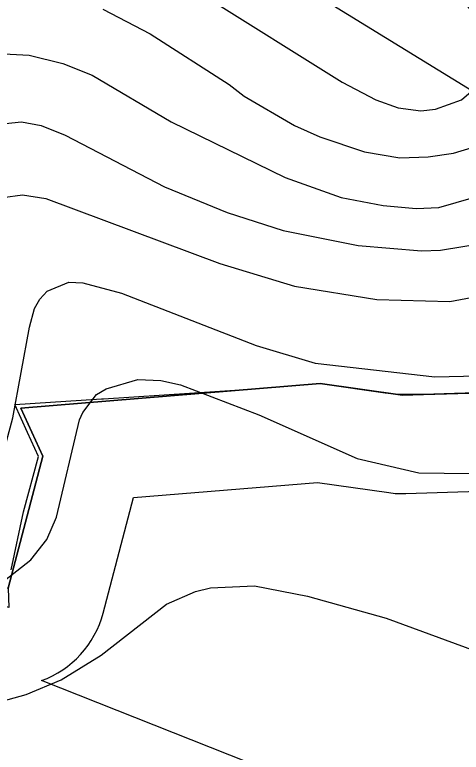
# Model space of a CAD drawing. Extents: x -706130 to -698555, y -971544 to -967260.
# Drawn here: x -705026.4 to -704890.1, y -970468.1 to -970243.1 of the extents above; entities that cross this region are included whole.
import ezdxf

# ---------------------------------------------------------------- set-up
doc = ezdxf.new("R2010")
doc.units = 0
for name, color, linetype in [('BPEJ hranice S', 7, 'Continuous'), ('BPEJ I-II trida ochrany S', 7, 'Continuous'), ('Docházková izochrona - VLAK N', 7, 'Continuous'), ('KN_Hranice_parcel', 7, 'Continuous'), ('KN_Polygon parcely', 7, 'Continuous'), ('KN_POZEMKY_10_LESNI POZEMEK', 7, 'Continuous'), ('KN_POZEMKY_2_ORNA PUDA', 7, 'Continuous'), ('OP lesa 30 m', 7, 'Continuous'), ('Plochy přírodní - lesní S', 7, 'Continuous'), ('Plochy zemědělské všeobecné CELEK S', 7, 'Continuous'), ('Regulační bloky v krajině S', 7, 'Continuous'), ('Spoje_RR trasy S', 7, 'Continuous'), ('USES_BC_mistni S', 7, 'Continuous'), ('USES_ŠRAFY S', 7, 'Continuous'), ('VÝŠKOPIS_vrstevnice hlavní', 7, 'Continuous'), ('VÝŠKOPIS_vrstevnice zesílená', 7, 'Continuous')]:
    doc.layers.add(name, color=color, linetype=linetype)

msp = doc.modelspace()

# ---------------------------------------------------------------- linework, layer by layer
at = {"layer": 'BPEJ hranice S'}
msp.add_lwpolyline([(-705027.57, -970412.47), (-705023.73, -970394.76), (-705019.16, -970377.84), (-705022.51, -970370.5), (-705026.42, -970362.04), (-705000, -970360.29), (-704999.37, -970360.25), (-704953.03, -970357.26), (-704933.17, -970355.64), (-704913.33, -970358.45), (-704909.77, -970358.87), (-704898.24, -970358.87), (-704887.61, -970358.53)], dxfattribs=at)
at = {"layer": 'BPEJ I-II trida ochrany S'}
for p, q in [((-704933.17, -970355.64), (-705024.62, -970363.09)), ((-704908.06, -970359.19), (-704933.17, -970355.64)), ((-705024.62, -970363.09), (-705017.92, -970377.79)), ((-705017.92, -970377.79), (-705028.48, -970418))]:
    msp.add_line(p, q, dxfattribs=at)
msp.add_lwpolyline([(-704885.76, -970358.47), (-704898.24, -970358.87), (-704908.06, -970359.19)], dxfattribs=at)
at = {"layer": 'Docházková izochrona - VLAK N'}
msp.add_circle((-704165.45, -969778.77), 800, dxfattribs=at)
at = {"layer": 'KN_Hranice_parcel'}
msp.add_lwpolyline([(-704866.85, -970344.89), (-704871.16, -970352.11), (-704885.76, -970358.47), (-704908.06, -970359.19), (-704933.17, -970355.64), (-705024.62, -970363.09), (-705017.92, -970377.79), (-705028.48, -970418)], dxfattribs=at)
at = {"layer": 'KN_Polygon parcely'}
for points in [[(-705263.84, -969987.56), (-705225.5, -970018.87), (-705174.6, -970073.33), (-705096.1, -970117.59), (-705074.04, -970140.3), (-705029.52, -970157.19), (-705071.49, -970267.29), (-705084.02, -970319.62), (-705082.33, -970361.23), (-705095.94, -970406.5), (-705080.55, -970408.6), (-705046.8, -970412.84), (-705028.48, -970418), (-705017.92, -970377.79), (-705024.62, -970363.09), (-704933.17, -970355.64), (-704908.06, -970359.19), (-704885.76, -970358.47)], [(-704885.76, -970358.47), (-704908.06, -970359.19), (-704933.17, -970355.64), (-705024.62, -970363.09), (-705017.92, -970377.79), (-705028.48, -970418), (-705028.28, -970423.92), (-705045.1, -970418.13), (-705086.85, -970420.67), (-705101.86, -970462.32), (-705093.71, -970462.61), (-705084.89, -970464.16), (-705058.24, -970467.41), (-705042.96, -970468.75)]]:
    msp.add_lwpolyline(points, dxfattribs=at)
at = {"layer": 'KN_POZEMKY_10_LESNI POZEMEK'}
for p, q in [((-704933.17, -970355.64), (-705024.62, -970363.09)), ((-704908.06, -970359.19), (-704933.17, -970355.64)), ((-704885.76, -970358.47), (-704908.06, -970359.19)), ((-705024.62, -970363.09), (-705017.92, -970377.79)), ((-705017.92, -970377.79), (-705028.48, -970418))]:
    msp.add_line(p, q, dxfattribs=at)
at = {"layer": 'KN_POZEMKY_2_ORNA PUDA'}
for p, q in [((-705024.62, -970363.09), (-704933.17, -970355.64)), ((-704933.17, -970355.64), (-704908.06, -970359.19)), ((-704908.06, -970359.19), (-704885.76, -970358.47)), ((-705017.92, -970377.79), (-705024.62, -970363.09)), ((-705028.48, -970418), (-705017.92, -970377.79))]:
    msp.add_line(p, q, dxfattribs=at)
at = {"layer": 'OP lesa 30 m'}
for p, q in [((-704907.09, -970389.17), (-704884.79, -970388.45)), ((-704893.78, -970495.36), (-705018.31, -970446.22))]:
    msp.add_line(p, q, dxfattribs=at)
msp.add_lwpolyline([(-704999.46, -970425.62), (-704990.21, -970390.39), (-704934.06, -970385.81), (-704912.26, -970388.89)], dxfattribs=at)
for centre, start, end in [((-704908.06, -970359.19), 261.953, 271.8493), ((-705028.48, -970418), 289.8107, 345.2852)]:
    msp.add_arc(centre, 30, start, end, dxfattribs=at)
at = {"layer": 'Plochy přírodní - lesní S'}
msp.add_lwpolyline([(-705257.18, -969993), (-705225.5, -970018.87), (-705174.6, -970073.33), (-705096.1, -970117.59), (-705074.04, -970140.3), (-705029.52, -970157.19), (-705071.49, -970267.29), (-705084.02, -970319.62), (-705082.33, -970361.23), (-705095.94, -970406.5), (-705080.55, -970408.6), (-705046.8, -970412.84), (-705028.48, -970418), (-705017.92, -970377.79), (-705024.62, -970363.09), (-704933.17, -970355.64), (-704908.06, -970359.19), (-704885.76, -970358.47)], dxfattribs=at)
at = {"layer": 'Plochy zemědělské všeobecné CELEK S'}
for p, q in [((-704933.17, -970355.64), (-705024.62, -970363.09)), ((-704908.06, -970359.19), (-704933.17, -970355.64)), ((-704885.76, -970358.47), (-704908.06, -970359.19)), ((-705024.62, -970363.09), (-705017.92, -970377.79)), ((-705017.92, -970377.79), (-705028.48, -970418))]:
    msp.add_line(p, q, dxfattribs=at)
at = {"layer": 'Regulační bloky v krajině S'}
for p, q in [((-704933.17, -970355.64), (-705024.62, -970363.09)), ((-704908.06, -970359.19), (-704933.17, -970355.64)), ((-704885.76, -970358.47), (-704908.06, -970359.19)), ((-705024.62, -970363.09), (-705017.92, -970377.79)), ((-705017.92, -970377.79), (-705028.48, -970418))]:
    msp.add_line(p, q, dxfattribs=at)
msp.add_lwpolyline([(-705257.18, -969993), (-705225.5, -970018.87), (-705174.6, -970073.33), (-705096.1, -970117.59), (-705074.04, -970140.3), (-705029.52, -970157.19), (-705071.49, -970267.29), (-705084.02, -970319.62), (-705082.33, -970361.23), (-705095.94, -970406.5), (-705080.55, -970408.6), (-705046.8, -970412.84), (-705028.48, -970418), (-705017.92, -970377.79), (-705024.62, -970363.09), (-704933.17, -970355.64), (-704908.06, -970359.19), (-704885.76, -970358.47)], dxfattribs=at)
at = {"layer": 'Spoje_RR trasy S'}
msp.add_lwpolyline([(-703762.9, -970955.81), (-704408.59, -970559.73), (-705036.21, -970174.74)], dxfattribs=at)
at = {"layer": 'USES_BC_mistni S'}
msp.add_lwpolyline([(-705257.18, -969993), (-705225.5, -970018.87), (-705174.6, -970073.33), (-705096.1, -970117.59), (-705074.04, -970140.3), (-705029.52, -970157.19), (-705071.49, -970267.29), (-705084.02, -970319.62), (-705082.33, -970361.23), (-705095.94, -970406.5), (-705080.55, -970408.6), (-705046.8, -970412.84), (-705028.48, -970418), (-705017.92, -970377.79), (-705024.62, -970363.09), (-704933.17, -970355.64), (-704908.06, -970359.19), (-704885.76, -970358.47)], dxfattribs=at)
at = {"layer": 'USES_ŠRAFY S'}
msp.add_lwpolyline([(-705257.18, -969993), (-705225.5, -970018.87), (-705174.6, -970073.33), (-705096.1, -970117.59), (-705074.04, -970140.3), (-705029.52, -970157.19), (-705071.49, -970267.29), (-705084.02, -970319.62), (-705082.33, -970361.23), (-705095.94, -970406.5), (-705080.55, -970408.6), (-705046.8, -970412.84), (-705028.48, -970418), (-705017.92, -970377.79), (-705024.62, -970363.09), (-704933.17, -970355.64), (-704908.06, -970359.19), (-704885.76, -970358.47)], dxfattribs=at)
at = {"layer": 'VÝŠKOPIS_vrstevnice hlavní'}
for points in [[(-704969.15, -970236.99), (-704926.49, -970263.67), (-704916.22, -970269.09), (-704909.37, -970271.52), (-704902.52, -970272.38), (-704897.96, -970271.95), (-704890.11, -970269.09), (-704886.4, -970265.96), (-704884.55, -970263.39), (-704882.69, -970259.11), (-704882.55, -970250.83), (-704885.4, -970243.98), (-704892.54, -970235), (-704933.34, -970194.76), (-704951.89, -970173.22), (-704957.02, -970168.37), (-704964.16, -970163.23), (-704969.86, -970161.38), (-704978.42, -970161.38), (-705002.11, -970167.8), (-705016.37, -970173.22), (-705032.07, -970181.35), (-705040.98, -970187.25)], [(-704999.54, -970241.42), (-704985.13, -970248.98), (-704961.02, -970264.39), (-704956.45, -970267.95), (-704941.04, -970276.94), (-704933.34, -970280.37), (-704919.64, -970284.93), (-704908.94, -970286.78), (-704900.24, -970286.5), (-704892.54, -970285.36), (-704886.83, -970283.65)], [(-705082.5, -970357.11), (-705081.15, -970356.55), (-705075.44, -970350.56), (-705070.73, -970342.71), (-705067.02, -970334.72), (-705062.88, -970316.75), (-705056.75, -970278.8), (-705054.04, -970268.81), (-705051.19, -970263.24), (-705046.05, -970257.82), (-705040.91, -970255.54), (-705035.78, -970254.69), (-705022.08, -970255.4), (-705011.81, -970257.97), (-705002.82, -970261.53), (-704978.71, -970275.8), (-704943.9, -970292.78), (-704926.78, -970298.91), (-704913.94, -970301.34), (-704903.95, -970302.19), (-704896.96, -970301.91), (-704881.12, -970297.34)], [(-704953.31, -970417.33), (-704937.05, -970420.47), (-704913.08, -970427.17), (-704883.98, -970437.87), (-704871.99, -970441.3), (-704856.01, -970442.58), (-704842.89, -970441.3), (-704824.62, -970436.3), (-704814.21, -970431.03), (-704800.94, -970421.32), (-704792.95, -970412.62), (-704788.96, -970406.63), (-704785.25, -970398.64), (-704774.98, -970293.63), (-704775.79, -970276.36)], [(-705041.34, -970351.27), (-705039.91, -970339.29), (-705040.2, -970327.3), (-705039.63, -970317.32), (-705037.92, -970309.33), (-705034.92, -970303.34), (-705031.5, -970299.63), (-705030.07, -970298.91), (-705024.08, -970298.06), (-705016.95, -970299.2), (-704963.87, -970319.03), (-704941.04, -970325.88), (-704915.93, -970330.02), (-704893.68, -970330.59), (-704882.26, -970328.45)], [(-705095.15, -970403.86), (-705082, -970402.06), (-705056.32, -970400.07), (-705046.91, -970398.5), (-705040.2, -970394.36), (-705035.49, -970389.22), (-705030.5, -970378.95), (-705027.07, -970366.11), (-705021.94, -970338.43), (-705020.37, -970332.73), (-705018.8, -970329.87), (-705016.52, -970327.45), (-705009.95, -970324.74), (-705005.67, -970324.88), (-704993.83, -970328.02), (-704952.74, -970344), (-704934.77, -970349.42), (-704898.24, -970353.56), (-704885.12, -970353.27)], [(-705102.02, -970421.81), (-705091.99, -970420.47), (-705066.31, -970420.75), (-705047.48, -970420.04), (-705039.77, -970419.04), (-705031.07, -970416.76), (-705021.51, -970409.34), (-705016.66, -970403.21), (-705013.66, -970396.36), (-705006.67, -970366.68), (-705005.67, -970364.4), (-705001.54, -970358.98), (-704998.54, -970357.27), (-704988.84, -970354.41), (-704981.85, -970354.7), (-704975.86, -970355.98), (-704951.89, -970365.11), (-704921.93, -970378.52), (-704903.09, -970382.8), (-704887.68, -970383.09)], [(-705122.23, -970463.02), (-705120.95, -970462.13), (-705119.95, -970461.99), (-705119.53, -970461.13), (-705098.27, -970448.29), (-705092.85, -970447.86), (-705085.14, -970448.29), (-705056.04, -970454.71), (-705035.21, -970453.85), (-705022.94, -970450.43), (-705012.24, -970446.01), (-705000.11, -970438.44), (-704980.14, -970422.89), (-704971.29, -970419.04), (-704966.72, -970417.9), (-704953.31, -970417.33)]]:
    msp.add_lwpolyline(points, dxfattribs=at)
at = {"layer": 'VÝŠKOPIS_vrstevnice zesílená'}
msp.add_lwpolyline([(-705086.35, -970374.62), (-705076.3, -970373.1), (-705070.3, -970370.39), (-705061.03, -970362.69), (-705057.75, -970356.41), (-705054.61, -970344.42), (-705050.9, -970314.46), (-705048.33, -970301.2), (-705046.33, -970294.35), (-705040.77, -970283.22), (-705033.21, -970276.66), (-705024.36, -970275.8), (-705018.37, -970276.94), (-705011.1, -970279.8), (-704980.71, -970295.63), (-704961.59, -970303.48), (-704944.47, -970308.9), (-704921.64, -970313.46), (-704902.24, -970315.18), (-704896.53, -970314.89), (-704883.41, -970312.75)], dxfattribs=at)

doc.saveas('drawing.dxf')
